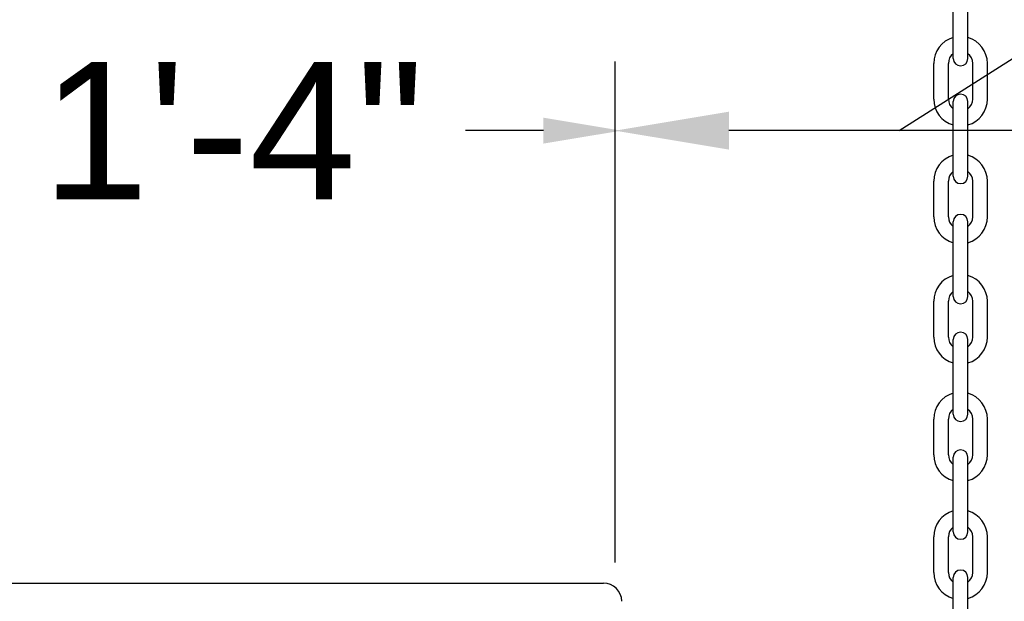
# Model space of a CAD drawing. Header units: inches. Extents: x 170 to 312, y 215 to 248.
# Tile 360 of 387: x 274.758 to 275.43, y 242.426 to 242.823. Entities that reach past the tile are written whole.
import ezdxf

# ---------------------------------------------------------------- set-up
doc = ezdxf.new("R2010")
doc.units = ezdxf.units.IN
doc.header["$LTSCALE"] = 0.25
doc.header["$MEASUREMENT"] = 0
for name, color, linetype in [('ANNOTATIONS', 1, 'Continuous'), ('MOTOR LH', 7, 'Continuous'), ('STANDARD MOTOR LH', 7, 'Continuous')]:
    doc.layers.add(name, color=color, linetype=linetype)
doc.styles.add('ARIAL', font='arial.ttf', dxfattribs={"height": 0.09375})
doc.styles.add('ROMANS', font='Romans', dxfattribs={"height": 0.09375})
doc.styles.get("Standard").update_dxf_attribs({"font": 'romans.shx'})
doc.dimstyles.get("Standard").update_dxf_attribs({"dimscale": 60, "dimtxt": 0.0833, "dimasz": 0.0833, "dimexe": 0.0833, "dimexo": 0.04, "dimgap": 0.09, "dimtad": 0, "dimtih": 1, "dimtoh": 1, "dimdec": 4, "dimzin": 1, "dimdsep": 46, "dimlunit": 4, "dimtxsty": 'Standard', "dimcen": 0.09, "dimclrt": 150, "dimadec": 4, "dimazin": 2, "dimtfac": 1, "dimtdec": 0, "dimtofl": 0, "dimtmove": 0, "dimatfit": 3, "dimfxl": 1, "dimtolj": 1, "dimtzin": 0, "dimlwd": -1, "dimlwe": -1, "dimarcsym": 1})

msp = doc.modelspace()

# ---------------------------------------------------------------- linework, layer by layer
at = {"layer": 'ANNOTATIONS'}
for p, q in [((275.16438, 242.45222), (275.16438, 242.79402)), ((275.11547, 242.74689), (275.06233, 242.74689)), ((275.47409, 242.74689), (275.24205, 242.74689))]:
    msp.add_line(p, q, dxfattribs=at)
for points in [[(275.11547, 242.75575), (275.11547, 242.73803), (275.16861, 242.74689)], [(275.24205, 242.73395), (275.24205, 242.75983), (275.16438, 242.74689)]]:
    msp.add_solid(points, dxfattribs=at)
at = {"layer": 'MOTOR LH'}
msp.add_line((274.6655, 242.43815), (275.15644, 242.43815), dxfattribs=at)
msp.add_arc((275.15644, 242.42568), 0.01248, 0, 90, dxfattribs=at)
at = {"layer": 'STANDARD MOTOR LH'}
for p, q in [((275.39502, 242.7961), (275.39502, 242.84713)), ((275.40503, 242.7961), (275.40503, 242.84713)), ((275.38171, 242.76838), (275.38171, 242.7928)), ((275.39172, 242.76838), (275.39172, 242.7928)), ((275.40832, 242.76838), (275.40832, 242.7928)), ((275.41834, 242.76838), (275.41834, 242.7928)), ((275.39502, 242.71576), (275.39502, 242.76679)), ((275.40503, 242.71576), (275.40503, 242.76679)), ((275.38171, 242.68804), (275.38171, 242.71246)), ((275.39172, 242.68804), (275.39172, 242.71246)), ((275.40832, 242.68804), (275.40832, 242.71246)), ((275.41834, 242.68804), (275.41834, 242.71246)), ((275.39502, 242.63371), (275.39502, 242.68474)), ((275.40503, 242.63371), (275.40503, 242.68474)), ((275.38171, 242.60599), (275.38171, 242.63041)), ((275.39172, 242.60599), (275.39172, 242.63041)), ((275.40832, 242.60599), (275.40832, 242.63041)), ((275.41834, 242.60599), (275.41834, 242.63041)), ((275.39502, 242.55337), (275.39502, 242.6044)), ((275.40503, 242.55337), (275.40503, 242.6044)), ((275.38171, 242.52565), (275.38171, 242.55007)), ((275.39172, 242.52565), (275.39172, 242.55007)), ((275.40832, 242.52565), (275.40832, 242.55007)), ((275.41834, 242.52565), (275.41834, 242.55007)), ((275.39502, 242.47303), (275.39502, 242.52406)), ((275.40503, 242.47303), (275.40503, 242.52406)), ((275.38171, 242.44531), (275.38171, 242.46973)), ((275.39172, 242.44531), (275.39172, 242.46973)), ((275.40832, 242.44531), (275.40832, 242.46973)), ((275.41834, 242.44531), (275.41834, 242.46973)), ((275.39502, 242.39098), (275.39502, 242.44202)), ((275.40503, 242.39098), (275.40503, 242.44202))]:
    msp.add_line(p, q, dxfattribs=at)
for centre, radius, start, end in [((275.40002, 242.7928), 0.01831, 105.86272, 180), ((275.40002, 242.7928), 0.01831, 0, 74.13728), ((275.40002, 242.7928), 0.0083, 127.08084, 180), ((275.40002, 242.7961), 0.00501, 180, 0), ((275.40002, 242.7928), 0.0083, 0, 52.91916), ((275.40002, 242.76838), 0.01831, 180, 254.13728), ((275.40002, 242.76838), 0.0083, 180, 232.91916), ((275.40002, 242.76679), 0.00501, 0, 180), ((275.40002, 242.76838), 0.01831, 285.86272, 0), ((275.40002, 242.76838), 0.0083, 307.08084, 0), ((275.40002, 242.71246), 0.01831, 105.86272, 180), ((275.40002, 242.71246), 0.01831, 0, 74.13728), ((275.40002, 242.71246), 0.0083, 127.08084, 180), ((275.40002, 242.71576), 0.00501, 180, 0), ((275.40002, 242.71246), 0.0083, 0, 52.91916), ((275.40002, 242.68804), 0.01831, 180, 254.13728), ((275.40002, 242.68804), 0.0083, 180, 232.91916), ((275.40002, 242.68474), 0.00501, 0, 180), ((275.40002, 242.68804), 0.01831, 285.86272, 0), ((275.40002, 242.68804), 0.0083, 307.08084, 0), ((275.40002, 242.63041), 0.01831, 105.86272, 180), ((275.40002, 242.63041), 0.01831, 0, 74.13728), ((275.40002, 242.63041), 0.0083, 127.08084, 180), ((275.40002, 242.63371), 0.00501, 180, 0), ((275.40002, 242.63041), 0.0083, 0, 52.91916), ((275.40002, 242.60599), 0.01831, 180, 254.13728), ((275.40002, 242.60599), 0.0083, 180, 232.91916), ((275.40002, 242.6044), 0.00501, 0, 180), ((275.40002, 242.60599), 0.01831, 285.86272, 0), ((275.40002, 242.60599), 0.0083, 307.08084, 0), ((275.40002, 242.55007), 0.01831, 105.86272, 180), ((275.40002, 242.55007), 0.01831, 0, 74.13728), ((275.40002, 242.55007), 0.0083, 127.08084, 180), ((275.40002, 242.55337), 0.00501, 180, 0), ((275.40002, 242.55007), 0.0083, 0, 52.91916), ((275.40002, 242.52565), 0.01831, 180, 254.13728), ((275.40002, 242.52565), 0.0083, 180, 232.91916), ((275.40002, 242.52406), 0.00501, 0, 180), ((275.40002, 242.52565), 0.01831, 285.86272, 0), ((275.40002, 242.52565), 0.0083, 307.08084, 0), ((275.40002, 242.46973), 0.01831, 105.86272, 180), ((275.40002, 242.46973), 0.01831, 0, 74.13728), ((275.40002, 242.46973), 0.0083, 127.08084, 180), ((275.40002, 242.47303), 0.00501, 180, 0), ((275.40002, 242.46973), 0.0083, 0, 52.91916), ((275.40002, 242.44531), 0.01831, 180, 254.13728), ((275.40002, 242.44531), 0.0083, 180, 232.91916), ((275.40002, 242.44202), 0.00501, 0, 180), ((275.40002, 242.44531), 0.01831, 285.86272, 0), ((275.40002, 242.44531), 0.0083, 307.08084, 0)]:
    msp.add_arc(centre, radius, start, end, dxfattribs=at)

# ---------------------------------------------------------------- texts
at = {"layer": 'ANNOTATIONS', "insert": (275.03422, 242.74689), "char_height": 0.09375, "attachment_point": 6, "style": 'ARIAL'}
msp.add_mtext('1\'-4"', dxfattribs=at)

# ---------------------------------------------------------------- leaders
at = {"layer": 'ANNOTATIONS', "has_arrowhead": 0}
msp.add_leader([(275.35807, 242.74689), (275.92586, 243.10781), (276.02166, 243.10781)], dimstyle='Standard', override={"dimtxt": 0.09375, "dimasz": 0.09375, "dimexe": 0.046875, "dimgap": 0.09, "dimtad": 0, "dimtih": 0, "dimtoh": 0, "dimtxsty": 'ROMANS'}, dxfattribs=at)

doc.saveas('drawing.dxf')
